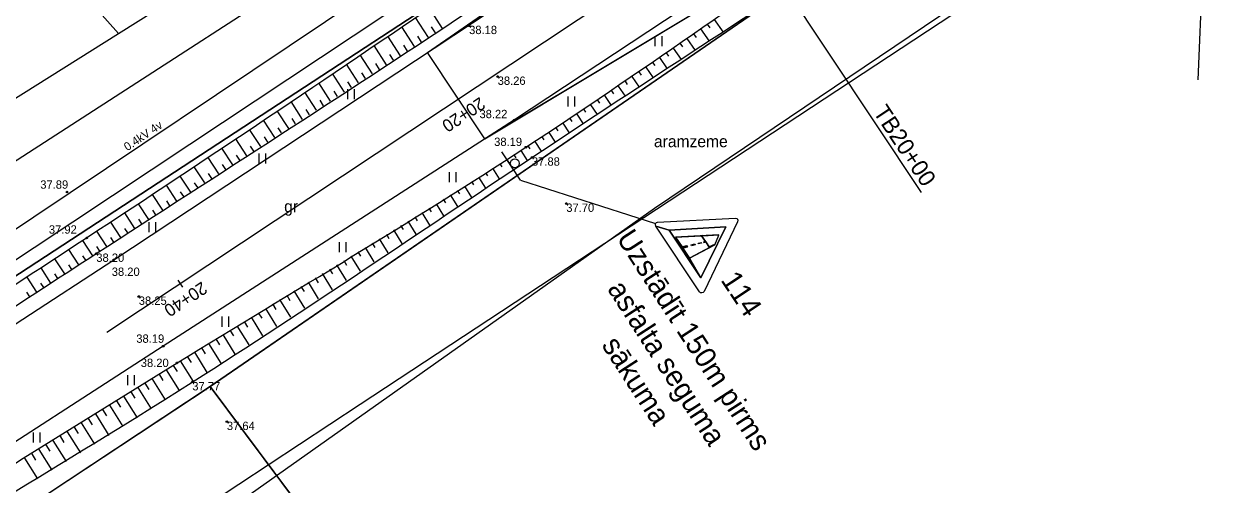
# Model space of a CAD drawing. Extents: x 469981 to 472086, y 246785 to 247785.
# Drawn here: x 470141.2 to 470213.2, y 246901.9 to 246929.5 of the extents above; entities that cross this region are included whole.
import ezdxf

# ---------------------------------------------------------------- set-up
doc = ezdxf.new("R2010")
doc.units = 0
for name, color, linetype in [('0_Asfalta_Nomale', 7, 'Continuous'), ('0_Ruutojums_Nobrauktuves_pieslegumi', 7, 'Continuous'), ('0_Ziimes', 7, 'Continuous'), ('21', 7, 'Continuous'), ('5_patagas', 7, 'Continuous'), ('6_piketaza', 7, 'Continuous'), ('9', 7, 'Continuous'), ('CELI_CMAL_####_####_#', 7, 'Continuous'), ('CELI_CSEG_####_TKST_#', 7, 'Continuous'), ('DREN_VADP_####_####_#', 7, 'Continuous'), ('DREN_VADP_KLKT_####_#', 7, 'Continuous'), ('ELEK_VADV_ZSPR_####_#', 7, 'Continuous'), ('ELEK_VADV_ZSPR_TKST_#', 7, 'Continuous'), ('RAMI_UZMR_####_####_#', 7, 'Continuous'), ('RELJ_AATZ_####_TKST_#', 7, 'Continuous'), ('RELJ_ELEM_####_####_#', 7, 'Continuous'), ('RELJ_NOGA_####_####_#', 7, 'Continuous'), ('RELJ_NOGL_####_####_#', 7, 'Continuous'), ('ROBZ_IERR_####_####_#', 7, 'Continuous'), ('ROBZ_PROJ_####_####_#', 7, 'Continuous'), ('TERT_ELEM_####_####_#', 7, 'Continuous'), ('TERT_IZMT_####_TKST_#', 7, 'Continuous')]:
    doc.layers.add(name, color=color, linetype=linetype)

msp = doc.modelspace()

# ---------------------------------------------------------------- linework, layer by layer
at = {"layer": '0_Asfalta_Nomale'}
for p, q in [((470165.362, 246927.787), (470181.809, 246939.173)), ((470168.804, 246922.603), (470185.958, 246932.925)), ((470168.804, 246922.603), (470165.362, 246927.787))]:
    msp.add_line(p, q, dxfattribs=at)
at = {"layer": '0_Ruutojums_Nobrauktuves_pieslegumi'}
msp.add_lwpolyline([(470185.958, 246932.925), (470168.804, 246922.603), (470165.362, 246927.787), (470181.809, 246939.173)], close=True, dxfattribs=at)
at = {"layer": '0_Ziimes'}
for q in [(470169.815, 246921.827), (470179.036, 246917.535)]:
    msp.add_line((470170.94, 246920.133), q, dxfattribs=at)
for points in [[(470179.036, 246917.535), (470179.09, 246917.596), (470179.148, 246917.62), (470183.807, 246917.859), (470183.914, 246917.827), (470183.968, 246917.739), (470183.95, 246917.63), (470181.937, 246913.462), (470181.915, 246913.427), (470181.893, 246913.404), (470181.88, 246913.394), (470181.803, 246913.368), (470181.726, 246913.384), (470181.665, 246913.437), (470179.047, 246917.38), (470179.841, 246917.127), (470181.739, 246914.268), (470183.252, 246917.333), (470179.841, 246917.127), (470179.047, 246917.38), (470179.021, 246917.458)], [(470179.841, 246917.127), (470183.252, 246917.333), (470181.739, 246914.269), (470181.066, 246915.456), (470182.593, 246916.261), (470182.816, 246916.841), (470182.811, 246916.864), (470180.23, 246916.716), (470181.066, 246915.456), (470181.739, 246914.269)], [(470181.16, 246916.253), (470181.378, 246916.305), (470181.406, 246916.262), (470181.192, 246916.204)], [(470181.612, 246916.316), (470181.587, 246916.354), (470181.768, 246916.395), (470181.789, 246916.364)], [(470182.816, 246916.841), (470181.86, 246916.768), (470181.834, 246916.807), (470181.791, 246916.803), (470182.021, 246916.454), (470181.917, 246916.43), (470181.934, 246916.403), (470182.037, 246916.431), (470182.264, 246916.089), (470182.299, 246916.107), (470182.274, 246916.146), (470182.578, 246916.293), (470182.593, 246916.261)], [(470181.834, 246916.807), (470182.811, 246916.864), (470182.816, 246916.841), (470181.86, 246916.768)], [(470182.274, 246916.146), (470182.578, 246916.293), (470182.593, 246916.261), (470182.299, 246916.107)], [(470180.62, 246916.129), (470180.9, 246916.194), (470180.938, 246916.136), (470180.664, 246916.063)]]:
    msp.add_lwpolyline(points, close=True, dxfattribs=at)
for points in [[(470181.739, 246914.269), (470179.841, 246917.127), (470183.252, 246917.333), (470181.739, 246914.269)], [(470180.23, 246916.716), (470181.791, 246916.803), (470182.021, 246916.454), (470181.917, 246916.43), (470181.934, 246916.403), (470182.037, 246916.431), (470182.264, 246916.089), (470181.066, 246915.456), (470180.664, 246916.063), (470180.938, 246916.136), (470180.9, 246916.194), (470180.62, 246916.129), (470180.23, 246916.716)], [(470182.264, 246916.089), (470182.037, 246916.431), (470181.934, 246916.403), (470181.917, 246916.43), (470182.021, 246916.454), (470181.791, 246916.803), (470180.23, 246916.716), (470180.62, 246916.129), (470180.9, 246916.194), (470180.938, 246916.136), (470180.664, 246916.063), (470181.066, 246915.456), (470182.264, 246916.089)], [(470181.16, 246916.253), (470181.378, 246916.305), (470181.406, 246916.262), (470181.192, 246916.204), (470181.16, 246916.253)], [(470181.16, 246916.253), (470181.378, 246916.305), (470181.406, 246916.262), (470181.192, 246916.204), (470181.16, 246916.253)], [(470181.587, 246916.354), (470181.768, 246916.395), (470181.789, 246916.364), (470181.612, 246916.316), (470181.587, 246916.354)], [(470181.587, 246916.354), (470181.768, 246916.395), (470181.789, 246916.364), (470181.612, 246916.316), (470181.587, 246916.354)], [(470181.834, 246916.807), (470182.811, 246916.864), (470182.816, 246916.841), (470181.86, 246916.768), (470181.834, 246916.807)], [(470182.274, 246916.146), (470182.578, 246916.293), (470182.593, 246916.261), (470182.299, 246916.107), (470182.274, 246916.146)]]:
    msp.add_lwpolyline(points, dxfattribs=at)
msp.add_circle((470170.596, 246921.139), 0.27, dxfattribs=at)
at = {"layer": '21'}
msp.add_line((470240.713, 246973.784), (470146.15, 246910.994), dxfattribs=at)
at = {"layer": '5_patagas'}
msp.add_lwpolyline([(470183.883, 246936.049), (470194.947, 246919.387)], dxfattribs=at)
at = {"layer": '6_piketaza'}
for points in [[(470167.36, 246924.777), (470167.084, 246925.194)], [(470150.699, 246913.714), (470150.422, 246914.131)]]:
    msp.add_lwpolyline(points, dxfattribs=at)
at = {"layer": 'CELI_CMAL_####_####_#'}
for points in [[(470079.031, 246870.928), (470098.616, 246883.853), (470119.265, 246897.579), (470146.552, 246915.354), (470187.262, 246942.263), (470207.251, 246955.004), (470220.145, 246963.116)], [(470223.686, 246958.587), (470209.766, 246949.279), (470190.504, 246936.92), (470170.572, 246923.739), (470149.521, 246910.179), (470123.328, 246893.24), (470100.687, 246878.047), (470082.258, 246865.828), (470078.014, 246862.914)]]:
    msp.add_lwpolyline(points, dxfattribs=at)
at = {"layer": 'DREN_VADP_####_####_#'}
for points in [[(470080.047, 246875.138), (470127.803, 246906.822), (470151.116, 246922.29), (470207.903, 246959.965), (470213.971, 246970.06), (470227.513, 246992.59), (470228.7, 246994.565)], [(470211.558, 246926.137), (470212.067, 246938.545)], [(470141.958, 246894.286), (470144.961, 246895.917), (470161.333, 246906.699), (470206.907, 246936.711)], [(470068.403, 246899.672), (470144.004, 246932.136), (470144.702, 246931.346), (470146.844, 246928.925)]]:
    msp.add_lwpolyline(points, dxfattribs=at)
at = {"layer": 'DREN_VADP_KLKT_####_#'}
msp.add_lwpolyline([(470072.23, 246882.077), (470123.03, 246913.973), (470146.844, 246928.925), (470197.394, 246960.663), (470212.802, 246976.95), (470229.327, 246994.419)], dxfattribs=at)
at = {"layer": 'ELEK_VADV_ZSPR_####_#'}
msp.add_line((470200.795, 246957.454), (470125.528, 246907.054), dxfattribs=at)
at = {"layer": 'RAMI_UZMR_####_####_#'}
for points in [[(470081.833, 246858.073), (470071.225, 246873.795), (470075.411, 246878.04), (470140.155, 246920.953), (470236.136, 246982.998), (470257.83, 246999.315), (470274.171, 247013.774), (470358.465, 247102.148), (470367.97, 247107.52), (470388.133, 247118.916), (470465.996, 247150.017), (470560.64, 247175.144), (470793.366, 247232.231)], [(470682.857, 247179.693), (470601.924, 247155.957), (470538.749, 247139.954), (470448.7, 247112.965), (470443.256, 247108.572), (470439.042, 247107.166), (470426.399, 247105.409), (470390.93, 247093.141), (470379.516, 247082.95), (470369.859, 247080.841), (470357.567, 247068.014), (470285.914, 246993.254), (470269.057, 246978.845), (470246.406, 246963.908), (470178.978, 246918.441), (470154.395, 246901.045), (470104.604, 246871.942), (470081.833, 246858.073)]]:
    msp.add_lwpolyline(points, dxfattribs=at)
at = {"layer": 'RELJ_ELEM_####_####_#'}
for centre in [(470167.857, 246929.387), (470169.569, 246926.344), (470170.572, 246923.739), (470171.26, 246922.106), (470171.623, 246921.498), (470143.749, 246919.418), (470173.681, 246918.73), (470144.931, 246916.664), (470145.51, 246915.734), (470146.552, 246915.354), (470148.056, 246913.157), (470149.521, 246910.179), (470150.351, 246909.177), (470151.263, 246908.028), (470153.336, 246905.652)]:
    msp.add_circle(centre, 0.05, dxfattribs=at)
at = {"layer": 'RELJ_NOGA_####_####_#'}
for p, q in [((470166.262, 246929.228), (470165.475, 246930.436)), ((470164.586, 246928.137), (470163.818, 246929.316)), ((470165.424, 246928.683), (470164.647, 246929.877)), ((470165.843, 246928.955), (470165.608, 246929.316)), ((470182.132, 246929.482), (470182.291, 246929.256)), ((470182.542, 246929.769), (470183.079, 246929.002)), ((470163.747, 246927.592), (470162.99, 246928.757)), ((470165.005, 246928.41), (470164.773, 246928.766)), ((470180.904, 246928.621), (470181.404, 246927.906)), ((470181.314, 246928.908), (470181.466, 246928.689)), ((470181.723, 246929.195), (470182.242, 246928.455)), ((470162.909, 246927.047), (470162.161, 246928.197)), ((470164.166, 246927.865), (470163.938, 246928.216)), ((470180.084, 246928.048), (470180.565, 246927.358)), ((470180.494, 246928.335), (470180.641, 246928.124)), ((470162.071, 246926.502), (470161.333, 246927.636)), ((470162.49, 246926.774), (470162.267, 246927.117)), ((470163.328, 246927.319), (470163.102, 246927.667)), ((470178.853, 246927.192), (470178.989, 246926.995)), ((470179.264, 246927.477), (470179.727, 246926.809)), ((470179.674, 246927.762), (470179.816, 246927.559)), ((470160.394, 246925.412), (470159.676, 246926.516)), ((470161.232, 246925.957), (470160.505, 246927.076)), ((470161.652, 246926.229), (470161.432, 246926.567)), ((470178.03, 246926.623), (470178.162, 246926.432)), ((470178.442, 246926.907), (470178.889, 246926.261)), ((470159.555, 246924.867), (470158.847, 246925.956)), ((470160.813, 246925.684), (470160.596, 246926.018)), ((470176.794, 246925.774), (470177.211, 246925.163)), ((470177.206, 246926.056), (470177.334, 246925.871)), ((470177.619, 246926.339), (470178.05, 246925.712)), ((470158.717, 246924.322), (470158.018, 246925.397)), ((470159.975, 246925.139), (470159.761, 246925.468)), ((470175.553, 246924.931), (470175.673, 246924.754)), ((470175.967, 246925.211), (470176.371, 246924.614)), ((470176.381, 246925.492), (470176.504, 246925.311)), ((470157.04, 246923.232), (470156.36, 246924.278)), ((470157.878, 246923.777), (470157.189, 246924.837)), ((470158.297, 246924.05), (470158.089, 246924.37)), ((470159.136, 246924.594), (470158.925, 246924.919)), ((470174.723, 246924.373), (470174.84, 246924.198)), ((470175.138, 246924.652), (470175.533, 246924.065)), ((470156.201, 246922.687), (470155.531, 246923.719)), ((470157.459, 246923.505), (470157.254, 246923.821)), ((470173.474, 246923.543), (470173.855, 246922.965)), ((470173.891, 246923.819), (470174.006, 246923.645)), ((470174.307, 246924.096), (470174.694, 246923.516)), ((470155.363, 246922.142), (470154.701, 246923.161)), ((470156.62, 246922.96), (470156.418, 246923.272)), ((470172.637, 246922.995), (470173.016, 246922.414)), ((470173.056, 246923.268), (470173.17, 246923.095)), ((470153.686, 246921.053), (470153.04, 246922.046)), ((470154.524, 246921.598), (470153.871, 246922.603)), ((470154.943, 246921.87), (470154.746, 246922.174)), ((470155.782, 246922.415), (470155.582, 246922.723)), ((470171.377, 246922.181), (470171.491, 246922.003)), ((470171.798, 246922.451), (470172.177, 246921.863)), ((470172.218, 246922.722), (470172.332, 246922.547)), ((470152.847, 246920.508), (470152.209, 246921.489)), ((470154.105, 246921.325), (470153.91, 246921.625)), ((470170.112, 246921.376), (470170.503, 246920.759)), ((470170.534, 246921.644), (470170.65, 246921.461)), ((470170.956, 246921.912), (470171.339, 246921.311)), ((470152.009, 246919.963), (470151.378, 246920.933)), ((470153.266, 246920.78), (470153.074, 246921.076)), ((470169.266, 246920.842), (470169.667, 246920.207)), ((470169.689, 246921.108), (470169.808, 246920.921)), ((470151.17, 246919.418), (470150.546, 246920.378)), ((470151.59, 246919.69), (470151.401, 246919.98)), ((470152.428, 246920.235), (470152.238, 246920.528)), ((470167.996, 246920.044), (470168.121, 246919.844)), ((470168.42, 246920.309), (470168.831, 246919.654)), ((470168.843, 246920.575), (470168.965, 246920.382)), ((470149.494, 246918.327), (470148.881, 246919.27)), ((470150.332, 246918.873), (470149.714, 246919.823)), ((470150.751, 246919.145), (470150.565, 246919.432)), ((470166.724, 246919.25), (470167.16, 246918.548)), ((470167.148, 246919.514), (470167.277, 246919.307)), ((470167.572, 246919.779), (470167.995, 246919.101)), ((470148.656, 246917.782), (470148.047, 246918.717)), ((470149.913, 246918.6), (470149.728, 246918.884)), ((470165.449, 246918.459), (470165.587, 246918.237)), ((470165.874, 246918.722), (470166.325, 246917.995)), ((470166.299, 246918.986), (470166.432, 246918.771)), ((470147.817, 246917.236), (470147.213, 246918.165)), ((470148.236, 246917.509), (470148.055, 246917.789)), ((470149.075, 246918.055), (470148.891, 246918.336)), ((470164.598, 246917.933), (470164.741, 246917.703)), ((470165.024, 246918.196), (470165.49, 246917.442)), ((470146.141, 246916.145), (470145.542, 246917.065)), ((470146.979, 246916.691), (470146.378, 246917.614)), ((470147.398, 246916.964), (470147.218, 246917.242)), ((470163.321, 246917.147), (470163.821, 246916.334)), ((470163.747, 246917.409), (470163.894, 246917.169)), ((470164.173, 246917.671), (470164.656, 246916.888)), ((470145.303, 246915.599), (470144.706, 246916.516)), ((470146.56, 246916.418), (470146.38, 246916.695)), ((470162.043, 246916.362), (470162.201, 246916.104)), ((470162.469, 246916.623), (470162.986, 246915.781)), ((470162.895, 246916.885), (470163.048, 246916.637)), ((470144.466, 246915.054), (470143.87, 246915.968)), ((470144.884, 246915.327), (470144.706, 246915.601)), ((470145.722, 246915.872), (470145.543, 246916.148)), ((470160.764, 246915.578), (470161.318, 246914.674)), ((470161.19, 246915.839), (470161.353, 246915.573)), ((470161.617, 246916.101), (470162.151, 246915.227)), ((470142.79, 246913.962), (470142.196, 246914.873)), ((470143.628, 246914.508), (470143.033, 246915.42)), ((470144.047, 246914.781), (470143.868, 246915.055)), ((470159.911, 246915.057), (470160.483, 246914.12)), ((470160.337, 246915.317), (470160.506, 246915.041)), ((470141.952, 246913.416), (470141.359, 246914.326)), ((470143.209, 246914.235), (470143.03, 246914.508)), ((470158.631, 246914.274), (470158.811, 246913.979)), ((470159.057, 246914.535), (470159.649, 246913.567)), ((470159.484, 246914.796), (470159.659, 246914.51)), ((470141.533, 246913.143), (470141.355, 246913.416)), ((470142.371, 246913.689), (470142.193, 246913.962)), ((470157.351, 246913.492), (470157.981, 246912.462)), ((470157.778, 246913.752), (470157.964, 246913.448)), ((470158.204, 246914.013), (470158.815, 246913.014)), ((470156.072, 246912.708), (470156.269, 246912.386)), ((470156.498, 246912.97), (470157.147, 246911.91)), ((470156.925, 246913.231), (470157.117, 246912.917)), ((470155.219, 246912.186), (470155.422, 246911.855)), ((470155.646, 246912.447), (470156.313, 246911.358)), ((470153.941, 246911.4), (470154.646, 246910.256)), ((470154.367, 246911.662), (470154.576, 246911.323)), ((470154.793, 246911.924), (470155.48, 246910.807)), ((470152.665, 246910.613), (470152.884, 246910.258)), ((470153.09, 246910.876), (470153.812, 246909.706)), ((470153.516, 246911.138), (470153.729, 246910.791)), ((470151.389, 246909.823), (470152.144, 246908.608)), ((470151.814, 246910.087), (470152.038, 246909.725)), ((470152.239, 246910.35), (470152.979, 246909.157)), ((470150.54, 246909.295), (470151.31, 246908.059)), ((470150.965, 246909.559), (470151.194, 246909.192)), ((470149.268, 246908.501), (470149.504, 246908.123)), ((470149.692, 246908.765), (470150.474, 246907.513)), ((470150.116, 246909.03), (470150.349, 246908.657)), ((470147.996, 246907.706), (470148.793, 246906.43)), ((470148.42, 246907.971), (470148.658, 246907.59)), ((470148.844, 246908.236), (470149.635, 246906.969)), ((470147.148, 246907.176), (470147.949, 246905.894)), ((470147.572, 246907.441), (470147.812, 246907.057)), ((470145.876, 246906.38), (470146.117, 246905.995)), ((470146.3, 246906.645), (470147.103, 246905.362)), ((470146.724, 246906.911), (470146.965, 246906.526)), ((470144.605, 246905.584), (470145.406, 246904.305)), ((470145.029, 246905.85), (470145.269, 246905.465)), ((470145.452, 246906.115), (470146.255, 246904.832)), ((470143.334, 246904.788), (470143.572, 246904.407)), ((470143.757, 246905.053), (470144.555, 246903.78)), ((470144.181, 246905.319), (470144.421, 246904.936)), ((470142.486, 246904.257), (470142.723, 246903.879)), ((470142.91, 246904.523), (470143.702, 246903.257)), ((470141.215, 246903.461), (470141.994, 246902.218)), ((470141.639, 246903.726), (470141.874, 246903.351)), ((470142.062, 246903.992), (470142.849, 246902.737))]:
    msp.add_line(p, q, dxfattribs=at)
for points in [[(470120.845, 246890.769), (470123.591, 246892.466), (470150.351, 246909.177), (470171.26, 246922.106), (470191.149, 246935.734), (470210.204, 246948.514), (470224.202, 246958.074), (470243.113, 246970.411), (470266.522, 246987.913), (470280.536, 247001.251), (470299.823, 247020.383), (470317.592, 247038.544), (470334.877, 247055.828), (470351.425, 247073.192), (470366.151, 247085.967)], [(470131.061, 246906.318), (470145.51, 246915.734), (470167.467, 246930.013), (470172.332, 246933.299), (470177.132, 246936.684), (470181.922, 246940.082), (470186.761, 246943.407), (470191.297, 246946.326)]]:
    msp.add_spline(points, degree=3, dxfattribs=at)
at = {"layer": 'RELJ_NOGL_####_####_#'}
for points in [[(470122.047, 246889.925), (470124.645, 246891.606), (470151.263, 246908.028), (470171.623, 246921.498), (470191.873, 246934.822), (470224.882, 246957.282), (470243.432, 246969.856), (470267.182, 246986.981), (470282.015, 246999.84), (470300.677, 247018.663), (470318.825, 247036.845), (470336.227, 247054.122), (470352.943, 247071.373), (470367.141, 247084.447)], [(470190.54, 246947.358), (470186.009, 246944.41), (470166.558, 246931.167), (470144.931, 246916.663), (470130.438, 246907.22)]]:
    msp.add_spline(points, degree=3, dxfattribs=at)
at = {"layer": 'ROBZ_IERR_####_####_#'}
for points in [[(470215.754, 247035.932), (470269.149, 247002.795), (470253.618, 246988.247), (470070.591, 246868.587), (470057.777, 246860.214)], [(470179.103, 246871.896), (470152.342, 246907.761), (470275.956, 246992.729), (470308.087, 246975.453)], [(470060.292, 246846.974), (470152.342, 246907.761), (470177.119, 246874.554)]]:
    msp.add_lwpolyline(points, dxfattribs=at)
at = {"layer": 'ROBZ_PROJ_####_####_#'}
for points in [[(471398.351, 247372.094), (471346.741, 247338.478), (471133.176, 247205.05), (471108.425, 247194.786), (471087.339, 247189.709), (471023.306, 247181.157), (470962.604, 247185.245), (470905.63, 247205.857), (470878.75, 247214.454), (470852.344, 247217.039), (470815.743, 247215.147), (470778.583, 247209.26), (470718.669, 247194.633), (470636.973, 247175.147), (470468.364, 247124.23), (470431.624, 247112.202), (470396.219, 247097.502), (470371.503, 247083.47), (470275.956, 246992.729), (470152.342, 246907.761), (470066.737, 246851.23)], [(470062.774, 246863.479), (470070.591, 246868.587), (470253.618, 246988.247), (470269.149, 247002.795), (470278.124, 247011.202), (470361.554, 247094.257), (470368.265, 247098.262), (470383.103, 247107.116), (470421.395, 247122.632), (470438.432, 247129.536), (470474.818, 247141.882), (470613.752, 247179.765), (470688.303, 247197.106)]]:
    msp.add_lwpolyline(points, dxfattribs=at)
at = {"layer": 'TERT_ELEM_####_####_#'}
for p, q in [((470179.018, 246928.157), (470179.018, 246928.757)), ((470179.418, 246928.157), (470179.418, 246928.757)), ((470160.594, 246924.984), (470160.594, 246925.584)), ((470160.994, 246924.984), (470160.994, 246925.584)), ((470173.791, 246924.555), (470173.791, 246925.155)), ((470174.191, 246924.555), (470174.191, 246925.155)), ((470155.281, 246921.125), (470155.281, 246921.725)), ((470155.681, 246921.125), (470155.681, 246921.725)), ((470166.678, 246920.01), (470166.678, 246920.61)), ((470167.078, 246920.01), (470167.078, 246920.61)), ((470148.683, 246917.009), (470148.683, 246917.609)), ((470149.083, 246917.009), (470149.083, 246917.609)), ((470160.08, 246915.808), (470160.08, 246916.408)), ((470160.48, 246915.808), (470160.48, 246916.408)), ((470153.053, 246911.349), (470153.053, 246911.949)), ((470153.453, 246911.349), (470153.453, 246911.949)), ((470147.398, 246907.833), (470147.398, 246908.433)), ((470147.798, 246907.833), (470147.798, 246908.433)), ((470141.742, 246904.403), (470141.742, 246905.003)), ((470142.142, 246904.403), (470142.142, 246905.003))]:
    msp.add_line(p, q, dxfattribs=at)

# ---------------------------------------------------------------- texts
at = {"layer": '0_Ziimes'}
for s, rotation, p in [('Uzstādīt 150m pirms ', 302.95147, (470176.655, 246916.65)), ('114', 303.58428, (470182.902, 246914.146)), ('asfalta seguma ', 302.95147, (470176.105, 246913.609)), ('sākuma', 302.95147, (470175.766, 246910.243))]:
    msp.add_text(s, height=1.25, rotation=rotation, dxfattribs=at).set_placement(p)
at = {"layer": '6_piketaza'}
for s, p in [('20+20', (470168.499, 246925.143)), ('20+40', (470151.837, 246914.08))]:
    msp.add_text(s, height=0.75, rotation=213.58428, dxfattribs=at).set_placement(p)
at = {"layer": '9'}
msp.add_text('TB20+00', height=1, rotation=303.58428, dxfattribs=at).set_placement((470192.045, 246924.209))
at = {"layer": 'CELI_CSEG_####_TKST_#'}
msp.add_text('gr', height=0.7, dxfattribs=at).set_placement((470156.77, 246918.21))
at = {"layer": 'ELEK_VADV_ZSPR_TKST_#'}
msp.add_text('0.4kV 4v', height=0.5, rotation=33.80695, dxfattribs=at).set_placement((470147.371, 246921.86))
at = {"layer": 'RELJ_AATZ_####_TKST_#'}
for s, p in [('38.18', (470167.857, 246928.887)), ('38.26', (470169.569, 246925.844)), ('38.22', (470168.477, 246923.847)), ('38.19', (470169.357, 246922.182)), ('37.88', (470171.623, 246920.998)), ('37.89', (470142.151, 246919.618)), ('37.70', (470173.681, 246918.23)), ('37.92', (470142.666, 246916.925)), ('38.20', (470145.51, 246915.234)), ('38.20', (470146.436, 246914.392)), ('38.25', (470148.056, 246912.657)), ('38.19', (470147.906, 246910.383)), ('38.20', (470148.176, 246908.931)), ('37.77', (470151.263, 246907.528)), ('37.64', (470153.336, 246905.152))]:
    msp.add_text(s, height=0.5, dxfattribs=at).set_placement(p)
at = {"layer": 'TERT_IZMT_####_TKST_#'}
msp.add_text('aramzeme', height=0.7, dxfattribs=at).set_placement((470178.936, 246922.108))

doc.saveas('drawing.dxf')
